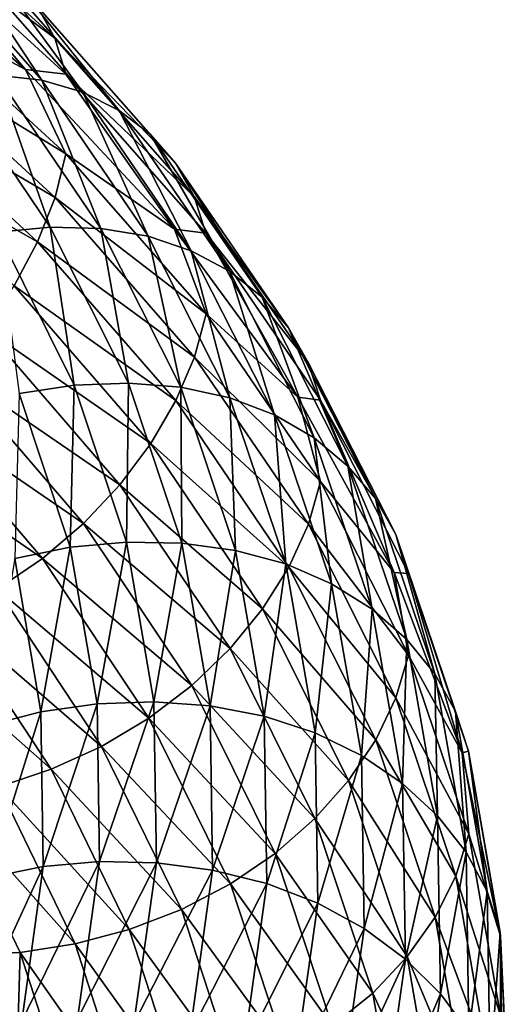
# Model space of a CAD drawing. Header units: metres. Extents: x -44 to 117, y -432 to 89.
# Tile 494 of 656: x 15.45 to 18.99, y -306.42 to -299.28. Entities that reach past the tile are written whole.
import ezdxf

# ---------------------------------------------------------------- set-up
doc = ezdxf.new("R2010")
doc.units = ezdxf.units.M
doc.layers.add('solid_125568', color=7, linetype='CONTINUOUS')

msp = doc.modelspace()

# ---------------------------------------------------------------- linework, layer by layer
at = {"layer": 'solid_125568'}
for points in [[(14.519211, -298.333069, 906.915955), (15.702797, -299.415192, 908.108765), (14.592524, -298.586975, 906.683472)], [(15.575293, -299.183929, 908.355591), (15.702797, -299.415192, 908.108765), (14.519211, -298.333069, 906.915955)], [(15.930477, -298.370392, 932.276855), (14.813293, -299.440338, 933.532288), (15.755633, -298.616425, 932.019775)], [(14.933889, -299.164185, 933.789185), (14.813293, -299.440338, 933.532288), (15.930477, -298.370392, 932.276855)], [(14.592524, -298.586975, 906.683472), (15.489161, -299.642853, 907.330322), (14.227767, -298.553131, 906.142334)], [(14.593153, -299.16214, 906.315674), (14.227767, -298.553131, 906.142334), (15.489161, -299.642853, 907.330322)], [(14.592524, -298.586975, 906.683472), (15.782069, -299.675446, 907.881104), (15.489161, -299.642853, 907.330322)], [(15.702797, -299.415192, 908.108765), (15.782069, -299.675446, 907.881104), (14.592524, -298.586975, 906.683472)], [(15.755633, -298.616425, 932.019775), (14.650699, -299.679749, 933.257996), (15.539799, -298.822174, 931.755249)], [(14.813293, -299.440338, 933.532288), (14.650699, -299.679749, 933.257996), (15.755633, -298.616425, 932.019775)], [(14.664648, -298.641632, 909.416931), (15.607856, -299.720764, 910.616943), (14.944378, -298.710693, 909.152405)], [(15.280758, -299.683807, 910.843445), (15.607856, -299.720764, 910.616943), (14.664648, -298.641632, 909.416931)], [(14.944378, -298.710693, 909.152405), (15.905629, -299.807007, 910.377075), (15.192012, -298.827087, 908.883301)], [(15.607856, -299.720764, 910.616943), (15.905629, -299.807007, 910.377075), (14.944378, -298.710693, 909.152405)], [(15.539799, -298.822174, 931.755249), (14.45002, -299.876587, 932.972839), (15.287126, -298.981781, 931.489441)], [(14.650699, -299.679749, 933.257996), (14.45002, -299.876587, 932.972839), (15.539799, -298.822174, 931.755249)], [(15.192012, -298.827087, 908.883301), (16.169239, -299.939117, 910.129395), (15.403666, -298.986359, 908.615723)], [(15.905629, -299.807007, 910.377075), (16.169239, -299.939117, 910.129395), (15.192012, -298.827087, 908.883301)], [(15.403666, -298.986359, 908.615723), (16.39452, -300.112335, 909.879639), (15.575293, -299.183929, 908.355591)], [(16.169239, -299.939117, 910.129395), (16.39452, -300.112335, 909.879639), (15.403666, -298.986359, 908.615723)], [(14.593153, -299.16214, 906.315674), (15.782787, -300.254639, 907.509644), (14.520707, -299.47995, 906.183044)], [(14.593153, -299.16214, 906.315674), (15.489161, -299.642853, 907.330322), (15.782787, -300.254639, 907.509644)], [(15.575293, -299.183929, 908.355591), (16.577171, -300.321808, 909.633484), (15.702797, -299.415192, 908.108765)], [(16.39452, -300.112335, 909.879639), (16.577171, -300.321808, 909.633484), (15.575293, -299.183929, 908.355591)], [(15.702797, -299.415192, 908.108765), (16.712851, -300.562592, 909.396362), (15.782069, -299.675446, 907.881104)], [(16.577171, -300.321808, 909.633484), (16.712851, -300.562592, 909.396362), (15.702797, -299.415192, 908.108765)], [(14.520707, -299.47995, 906.183044), (15.704427, -300.570343, 907.368347), (14.403716, -299.805908, 906.088928)], [(15.782787, -300.254639, 907.509644), (15.704427, -300.570343, 907.368347), (14.520707, -299.47995, 906.183044)], [(15.782069, -299.675446, 907.881104), (16.569971, -300.798706, 908.615967), (15.489161, -299.642853, 907.330322)], [(15.782787, -300.254639, 907.509644), (15.489161, -299.642853, 907.330322), (16.569971, -300.798706, 908.615967)], [(15.782069, -299.675446, 907.881104), (16.797205, -300.829712, 909.174011), (16.569971, -300.798706, 908.615967)], [(16.712851, -300.562592, 909.396362), (16.797205, -300.829712, 909.174011), (15.782069, -299.675446, 907.881104)], [(14.932165, -299.695129, 911.052246), (15.669636, -300.785828, 912.266052), (15.280758, -299.683807, 910.843445)], [(15.290442, -300.822662, 912.420715), (15.669636, -300.785828, 912.266052), (14.932165, -299.695129, 911.052246)], [(15.280758, -299.683807, 910.843445), (16.035416, -300.794861, 912.088562), (15.607856, -299.720764, 910.616943)], [(15.669636, -300.785828, 912.266052), (16.035416, -300.794861, 912.088562), (15.280758, -299.683807, 910.843445)], [(15.607856, -299.720764, 910.616943), (16.378681, -300.851349, 911.891174), (15.905629, -299.807007, 910.377075)], [(16.035416, -300.794861, 912.088562), (16.378681, -300.851349, 911.891174), (15.607856, -299.720764, 910.616943)], [(14.403716, -299.805908, 906.088928), (15.577873, -300.891541, 907.261536), (14.245807, -300.132507, 906.034485)], [(15.704427, -300.570343, 907.368347), (15.577873, -300.891541, 907.261536), (14.403716, -299.805908, 906.088928)], [(15.905629, -299.807007, 910.377075), (16.691208, -300.955902, 911.677307), (16.169239, -299.939117, 910.129395)], [(16.378681, -300.851349, 911.891174), (16.691208, -300.955902, 911.677307), (15.905629, -299.807007, 910.377075)], [(16.169239, -299.939117, 910.129395), (16.967882, -301.104706, 911.452148), (16.39452, -300.112335, 909.879639)], [(16.691208, -300.955902, 911.677307), (16.967882, -301.104706, 911.452148), (16.169239, -299.939117, 910.129395)], [(15.577873, -300.891541, 907.261536), (15.407067, -301.210815, 907.190796), (14.245807, -300.132507, 906.034485)], [(16.39452, -300.112335, 909.879639), (17.204302, -301.292755, 911.221252), (16.577171, -300.321808, 909.633484)], [(16.967882, -301.104706, 911.452148), (17.204302, -301.292755, 911.221252), (16.39452, -300.112335, 909.879639)], [(15.782787, -300.254639, 907.509644), (16.798004, -301.413269, 908.798584), (15.704427, -300.570343, 907.368347)], [(15.782787, -300.254639, 907.509644), (16.569971, -300.798706, 908.615967), (16.798004, -301.413269, 908.798584)], [(16.577171, -300.321808, 909.633484), (17.395962, -301.514862, 910.989807), (16.712851, -300.562592, 909.396362)], [(17.204302, -301.292755, 911.221252), (17.395962, -301.514862, 910.989807), (16.577171, -300.321808, 909.633484)], [(15.704427, -300.570343, 907.368347), (16.714598, -301.726715, 908.648071), (15.577873, -300.891541, 907.261536)], [(16.798004, -301.413269, 908.798584), (16.714598, -301.726715, 908.648071), (15.704427, -300.570343, 907.368347)], [(16.712851, -300.562592, 909.396362), (17.538321, -301.765747, 910.763062), (16.797205, -300.829712, 909.174011)], [(17.395962, -301.514862, 910.989807), (17.538321, -301.765747, 910.763062), (16.712851, -300.562592, 909.396362)], [(15.290442, -300.822662, 912.420715), (15.84268, -301.931213, 913.65564), (15.669636, -300.785828, 912.266052)], [(15.445298, -301.990723, 913.749756), (15.84268, -301.931213, 913.65564), (15.290442, -300.822662, 912.420715)], [(15.669636, -300.785828, 912.266052), (16.235542, -301.916077, 913.535156), (16.035416, -300.794861, 912.088562)], [(15.84268, -301.931213, 913.65564), (16.235542, -301.916077, 913.535156), (15.669636, -300.785828, 912.266052)], [(16.035416, -300.794861, 912.088562), (16.614506, -301.946442, 913.390259), (16.378681, -300.851349, 911.891174)], [(16.235542, -301.916077, 913.535156), (16.614506, -301.946442, 913.390259), (16.035416, -300.794861, 912.088562)], [(16.797205, -300.829712, 909.174011), (17.463278, -302.016785, 909.989258), (16.569971, -300.798706, 908.615967)], [(16.798004, -301.413269, 908.798584), (16.569971, -300.798706, 908.615967), (17.463278, -302.016785, 909.989258)], [(15.577873, -300.891541, 907.261536), (16.579878, -302.042755, 908.527649), (15.407067, -301.210815, 907.190796)], [(16.714598, -301.726715, 908.648071), (16.579878, -302.042755, 908.527649), (15.577873, -300.891541, 907.261536)], [(16.378681, -300.851349, 911.891174), (16.970179, -302.023376, 913.223083), (16.691208, -300.955902, 911.677307)], [(16.614506, -301.946442, 913.390259), (16.970179, -302.023376, 913.223083), (16.378681, -300.851349, 911.891174)], [(16.797205, -300.829712, 909.174011), (17.626825, -302.040131, 910.546143), (17.463278, -302.016785, 909.989258)], [(17.538321, -301.765747, 910.763062), (17.626825, -302.040131, 910.546143), (16.797205, -300.829712, 909.174011)], [(16.691208, -300.955902, 911.677307), (17.294039, -302.147095, 913.036255), (16.967882, -301.104706, 911.452148)], [(16.970179, -302.023376, 913.223083), (17.294039, -302.147095, 913.036255), (16.691208, -300.955902, 911.677307)], [(16.967882, -301.104706, 911.452148), (17.58075, -302.313416, 912.834656), (17.204302, -301.292755, 911.221252)], [(17.294039, -302.147095, 913.036255), (17.58075, -302.313416, 912.834656), (16.967882, -301.104706, 911.452148)], [(15.407067, -301.210815, 907.190796), (16.398064, -302.354126, 908.439453), (15.195949, -301.520721, 907.157593)], [(16.579878, -302.042755, 908.527649), (16.398064, -302.354126, 908.439453), (15.407067, -301.210815, 907.190796)], [(17.204302, -301.292755, 911.221252), (17.825722, -302.516998, 912.623352), (17.395962, -301.514862, 910.989807)], [(17.58075, -302.313416, 912.834656), (17.825722, -302.516998, 912.623352), (17.204302, -301.292755, 911.221252)], [(16.798004, -301.413269, 908.798584), (17.627695, -302.628357, 910.166687), (16.714598, -301.726715, 908.648071)], [(16.798004, -301.413269, 908.798584), (17.463278, -302.016785, 909.989258), (17.627695, -302.628357, 910.166687)], [(15.195949, -301.520721, 907.157593), (16.173365, -302.653595, 908.385315), (14.948494, -301.813934, 907.163696)], [(16.398064, -302.354126, 908.439453), (16.173365, -302.653595, 908.385315), (15.195949, -301.520721, 907.157593)], [(17.395962, -301.514862, 910.989807), (18.024292, -302.752319, 912.407227), (17.538321, -301.765747, 910.763062)], [(17.825722, -302.516998, 912.623352), (18.024292, -302.752319, 912.407227), (17.395962, -301.514862, 910.989807)], [(16.714598, -301.726715, 908.648071), (17.540163, -302.939392, 910.006409), (16.579878, -302.042755, 908.527649)], [(17.627695, -302.628357, 910.166687), (17.540163, -302.939392, 910.006409), (16.714598, -301.726715, 908.648071)], [(14.948494, -301.813934, 907.163696), (15.910022, -302.933929, 908.36731), (14.668831, -302.083221, 907.210754)], [(16.173365, -302.653595, 908.385315), (15.910022, -302.933929, 908.36731), (14.948494, -301.813934, 907.163696)], [(17.538321, -301.765747, 910.763062), (18.17177, -303.013794, 912.191162), (17.626825, -302.040131, 910.546143)], [(18.024292, -302.752319, 912.407227), (18.17177, -303.013794, 912.191162), (17.538321, -301.765747, 910.763062)], [(15.445298, -301.990723, 913.749756), (15.814293, -303.106049, 914.987366), (15.84268, -301.931213, 913.65564)], [(15.814293, -303.106049, 914.987366), (16.221172, -303.068909, 914.929077), (15.84268, -301.931213, 913.65564)], [(15.84268, -301.931213, 913.65564), (16.221172, -303.068909, 914.929077), (16.235542, -301.916077, 913.535156)], [(16.221172, -303.068909, 914.929077), (16.623394, -303.076233, 914.843628), (16.235542, -301.916077, 913.535156)], [(16.235542, -301.916077, 913.535156), (16.623394, -303.076233, 914.843628), (16.614506, -301.946442, 913.390259)], [(16.614506, -301.946442, 913.390259), (17.011387, -303.128662, 914.7323), (16.970179, -302.023376, 913.223083)], [(16.623394, -303.076233, 914.843628), (17.011387, -303.128662, 914.7323), (16.614506, -301.946442, 913.390259)], [(15.412278, -303.186859, 915.01709), (15.814293, -303.106049, 914.987366), (15.445298, -301.990723, 913.749756)], [(16.970179, -302.023376, 913.223083), (17.375568, -303.226776, 914.59613), (17.294039, -302.147095, 913.036255)], [(17.011387, -303.128662, 914.7323), (17.375568, -303.226776, 914.59613), (16.970179, -302.023376, 913.223083)], [(17.626825, -302.040131, 910.546143), (18.161343, -303.288483, 911.435303), (17.463278, -302.016785, 909.989258)], [(17.627695, -302.628357, 910.166687), (17.463278, -302.016785, 909.989258), (18.161343, -303.288483, 911.435303)], [(14.668831, -302.083221, 907.210754), (15.612406, -303.18811, 908.387695), (14.361809, -302.322113, 907.299622)], [(15.910022, -302.933929, 908.36731), (15.612406, -303.18811, 908.387695), (14.668831, -302.083221, 907.210754)], [(16.579878, -302.042755, 908.527649), (17.398767, -303.249939, 909.871704), (16.398064, -302.354126, 908.439453)], [(17.540163, -302.939392, 910.006409), (17.398767, -303.249939, 909.871704), (16.579878, -302.042755, 908.527649)], [(17.626825, -302.040131, 910.546143), (18.263456, -303.295807, 911.980042), (18.161343, -303.288483, 911.435303)], [(18.17177, -303.013794, 912.191162), (18.263456, -303.295807, 911.980042), (17.626825, -302.040131, 910.546143)], [(17.294039, -302.147095, 913.036255), (17.707212, -303.3703, 914.437195), (17.58075, -302.313416, 912.834656)], [(17.375568, -303.226776, 914.59613), (17.707212, -303.3703, 914.437195), (17.294039, -302.147095, 913.036255)], [(15.612406, -303.18811, 908.387695), (15.285635, -303.409943, 908.447754), (14.361809, -302.322113, 907.299622)], [(17.58075, -302.313416, 912.834656), (18.000814, -303.554718, 914.259766), (17.825722, -302.516998, 912.623352)], [(17.707212, -303.3703, 914.437195), (18.000814, -303.554718, 914.259766), (17.58075, -302.313416, 912.834656)], [(16.398064, -302.354126, 908.439453), (17.207952, -303.552917, 909.765076), (16.173365, -302.653595, 908.385315)], [(17.398767, -303.249939, 909.871704), (17.207952, -303.552917, 909.765076), (16.398064, -302.354126, 908.439453)], [(17.825722, -302.516998, 912.623352), (18.251654, -303.774384, 914.068542), (18.024292, -302.752319, 912.407227)], [(18.000814, -303.554718, 914.259766), (18.251654, -303.774384, 914.068542), (17.825722, -302.516998, 912.623352)], [(16.173365, -302.653595, 908.385315), (16.972151, -303.841248, 909.688843), (15.910022, -302.933929, 908.36731)], [(17.207952, -303.552917, 909.765076), (16.972151, -303.841248, 909.688843), (16.173365, -302.653595, 908.385315)], [(17.627695, -302.628357, 910.166687), (18.264389, -303.888855, 911.596375), (17.540163, -302.939392, 910.006409)], [(17.627695, -302.628357, 910.166687), (18.161343, -303.288483, 911.435303), (18.264389, -303.888855, 911.596375)], [(18.024292, -302.752319, 912.407227), (18.454958, -304.023376, 913.868225), (18.17177, -303.013794, 912.191162)], [(18.251654, -303.774384, 914.068542), (18.454958, -304.023376, 913.868225), (18.024292, -302.752319, 912.407227)], [(15.910022, -302.933929, 908.36731), (16.695827, -304.107941, 909.645508), (15.612406, -303.18811, 908.387695)], [(16.972151, -303.841248, 909.688843), (16.695827, -304.107941, 909.645508), (15.910022, -302.933929, 908.36731)], [(17.540163, -302.939392, 910.006409), (18.173689, -304.197388, 911.425964), (17.398767, -303.249939, 909.871704)], [(18.264389, -303.888855, 911.596375), (18.173689, -304.197388, 911.425964), (17.540163, -302.939392, 910.006409)], [(18.17177, -303.013794, 912.191162), (18.605938, -304.295776, 913.663208), (18.263456, -303.295807, 911.980042)], [(18.454958, -304.023376, 913.868225), (18.605938, -304.295776, 913.663208), (18.17177, -303.013794, 912.191162)], [(15.412278, -303.186859, 915.01709), (15.601242, -304.299133, 916.240845), (15.814293, -303.106049, 914.987366)], [(15.601242, -304.299133, 916.240845), (16.008213, -304.240601, 916.247375), (15.814293, -303.106049, 914.987366)], [(15.814293, -303.106049, 914.987366), (16.008213, -304.240601, 916.247375), (16.221172, -303.068909, 914.929077)], [(16.008213, -304.240601, 916.247375), (16.420084, -304.226349, 916.225525), (16.221172, -303.068909, 914.929077)], [(16.221172, -303.068909, 914.929077), (16.420084, -304.226349, 916.225525), (16.623394, -303.076233, 914.843628)], [(16.420084, -304.226349, 916.225525), (16.827213, -304.256622, 916.175781), (16.623394, -303.076233, 914.843628)], [(16.623394, -303.076233, 914.843628), (16.827213, -304.256622, 916.175781), (17.011387, -303.128662, 914.7323)], [(16.827213, -304.256622, 916.175781), (17.21994, -304.331635, 916.09845), (17.011387, -303.128662, 914.7323)], [(17.011387, -303.128662, 914.7323), (17.21994, -304.331635, 916.09845), (17.375568, -303.226776, 914.59613)], [(15.2088, -304.401367, 916.205078), (15.601242, -304.299133, 916.240845), (15.412278, -303.186859, 915.01709)], [(15.612406, -303.18811, 908.387695), (16.383545, -304.3461, 909.637695), (15.285635, -303.409943, 908.447754)], [(16.695827, -304.107941, 909.645508), (16.383545, -304.3461, 909.637695), (15.612406, -303.18811, 908.387695)], [(17.398767, -303.249939, 909.871704), (18.027166, -304.502167, 911.276367), (17.207952, -303.552917, 909.765076)], [(17.21994, -304.331635, 916.09845), (17.588602, -304.451385, 915.993896), (17.375568, -303.226776, 914.59613)], [(17.375568, -303.226776, 914.59613), (17.588602, -304.451385, 915.993896), (17.707212, -303.3703, 914.437195)], [(18.173689, -304.197388, 911.425964), (18.027166, -304.502167, 911.276367), (17.398767, -303.249939, 909.871704)], [(18.263456, -303.295807, 911.980042), (18.6528, -304.596375, 912.928894), (18.161343, -303.288483, 911.435303)], [(18.264389, -303.888855, 911.596375), (18.161343, -303.288483, 911.435303), (18.6528, -304.596375, 912.928894)], [(18.263456, -303.295807, 911.980042), (18.6998, -304.585663, 913.457947), (18.6528, -304.596375, 912.928894)], [(18.605938, -304.295776, 913.663208), (18.6998, -304.585663, 913.457947), (18.263456, -303.295807, 911.980042)], [(17.588602, -304.451385, 915.993896), (17.924358, -304.615173, 915.86322), (17.707212, -303.3703, 914.437195)], [(17.707212, -303.3703, 914.437195), (17.924358, -304.615173, 915.86322), (18.000814, -303.554718, 914.259766)], [(15.285635, -303.409943, 908.447754), (16.040634, -304.549744, 909.667358), (14.937567, -303.596008, 908.544922)], [(16.383545, -304.3461, 909.637695), (16.040634, -304.549744, 909.667358), (15.285635, -303.409943, 908.447754)], [(14.937567, -303.596008, 908.544922), (15.675327, -304.716034, 909.732544), (14.576582, -303.743469, 908.675354)], [(16.040634, -304.549744, 909.667358), (15.675327, -304.716034, 909.732544), (14.937567, -303.596008, 908.544922)], [(17.207952, -303.552917, 909.765076), (17.829437, -304.796356, 911.150513), (16.972151, -303.841248, 909.688843)], [(18.027166, -304.502167, 911.276367), (17.829437, -304.796356, 911.150513), (17.207952, -303.552917, 909.765076)], [(17.924358, -304.615173, 915.86322), (18.221605, -304.818115, 915.710266), (18.000814, -303.554718, 914.259766)], [(18.000814, -303.554718, 914.259766), (18.221605, -304.818115, 915.710266), (18.251654, -303.774384, 914.068542)], [(15.675327, -304.716034, 909.732544), (15.296469, -304.84259, 909.830078), (14.576582, -303.743469, 908.675354)], [(18.221605, -304.818115, 915.710266), (18.475534, -305.054199, 915.539551), (18.251654, -303.774384, 914.068542)], [(18.251654, -303.774384, 914.068542), (18.475534, -305.054199, 915.539551), (18.454958, -304.023376, 913.868225)], [(16.972151, -303.841248, 909.688843), (17.585117, -305.073029, 911.051331), (16.695827, -304.107941, 909.645508)], [(17.829437, -304.796356, 911.150513), (17.585117, -305.073029, 911.051331), (16.972151, -303.841248, 909.688843)], [(18.264389, -303.888855, 911.596375), (18.700783, -305.183746, 913.069946), (18.173689, -304.197388, 911.425964)], [(18.264389, -303.888855, 911.596375), (18.6528, -304.596375, 912.928894), (18.700783, -305.183746, 913.069946)], [(18.454958, -304.023376, 913.868225), (18.681322, -305.317169, 915.355225), (18.605938, -304.295776, 913.663208)], [(18.475534, -305.054199, 915.539551), (18.681322, -305.317169, 915.355225), (18.454958, -304.023376, 913.868225)], [(16.695827, -304.107941, 909.645508), (17.298838, -305.325409, 910.981628), (16.383545, -304.3461, 909.637695)], [(17.585117, -305.073029, 911.051331), (17.298838, -305.325409, 910.981628), (16.695827, -304.107941, 909.645508)], [(15.601242, -304.299133, 916.240845), (15.618307, -305.420563, 917.471375), (16.008213, -304.240601, 916.247375)], [(15.618307, -305.420563, 917.471375), (16.025749, -305.384613, 917.514404), (16.008213, -304.240601, 916.247375)], [(16.008213, -304.240601, 916.247375), (16.025749, -305.384613, 917.514404), (16.420084, -304.226349, 916.225525)], [(16.025749, -305.384613, 917.514404), (16.438074, -305.393494, 917.529114), (16.420084, -304.226349, 916.225525)], [(16.420084, -304.226349, 916.225525), (16.438074, -305.393494, 917.529114), (16.827213, -304.256622, 916.175781)], [(18.173689, -304.197388, 911.425964), (18.607912, -305.489624, 912.889099), (18.027166, -304.502167, 911.276367)], [(18.700783, -305.183746, 913.069946), (18.607912, -305.489624, 912.889099), (18.173689, -304.197388, 911.425964)], [(15.2088, -304.401367, 916.205078), (15.225419, -305.501373, 917.400146), (15.601242, -304.299133, 916.240845)], [(15.225419, -305.501373, 917.400146), (15.618307, -305.420563, 917.471375), (15.601242, -304.299133, 916.240845)], [(16.438074, -305.393494, 917.529114), (16.845627, -305.447021, 917.515198), (16.827213, -304.256622, 916.175781)], [(16.827213, -304.256622, 916.175781), (16.845627, -305.447021, 917.515198), (17.21994, -304.331635, 916.09845)], [(18.605938, -304.295776, 913.663208), (18.834131, -305.600739, 915.161377), (18.6998, -304.585663, 913.457947)], [(18.681322, -305.317169, 915.355225), (18.834131, -305.600739, 915.161377), (18.605938, -304.295776, 913.663208)], [(16.383545, -304.3461, 909.637695), (16.975306, -305.546753, 910.94458), (16.040634, -304.549744, 909.667358)], [(17.298838, -305.325409, 910.981628), (16.975306, -305.546753, 910.94458), (16.383545, -304.3461, 909.637695)], [(16.845627, -305.447021, 917.515198), (17.238762, -305.54483, 917.472107), (17.21994, -304.331635, 916.09845)], [(17.21994, -304.331635, 916.09845), (17.238762, -305.54483, 917.472107), (17.588602, -304.451385, 915.993896)], [(17.238762, -305.54483, 917.472107), (17.607841, -305.686462, 917.399231), (17.588602, -304.451385, 915.993896)], [(17.588602, -304.451385, 915.993896), (17.607841, -305.686462, 917.399231), (17.924358, -304.615173, 915.86322)], [(18.027166, -304.502167, 911.276367), (18.457869, -305.788452, 912.724243), (17.829437, -304.796356, 911.150513)], [(18.607912, -305.489624, 912.889099), (18.457869, -305.788452, 912.724243), (18.027166, -304.502167, 911.276367)], [(16.040634, -304.549744, 909.667358), (16.620005, -305.731415, 910.942566), (15.675327, -304.716034, 909.732544)], [(16.975306, -305.546753, 910.94458), (16.620005, -305.731415, 910.942566), (16.040634, -304.549744, 909.667358)], [(18.6998, -304.585663, 913.457947), (18.930887, -305.92627, 914.448547), (18.6528, -304.596375, 912.928894)], [(18.700783, -305.183746, 913.069946), (18.6528, -304.596375, 912.928894), (18.930887, -305.92627, 914.448547)], [(18.6998, -304.585663, 913.457947), (18.929131, -305.898682, 914.962219), (18.930887, -305.92627, 914.448547)], [(18.834131, -305.600739, 915.161377), (18.929131, -305.898682, 914.962219), (18.6998, -304.585663, 913.457947)], [(17.607841, -305.686462, 917.399231), (17.944014, -305.870758, 917.296997), (17.924358, -304.615173, 915.86322)], [(17.924358, -304.615173, 915.86322), (17.944014, -305.870758, 917.296997), (18.221605, -304.818115, 915.710266)], [(15.675327, -304.716034, 909.732544), (16.241461, -305.876953, 910.974426), (15.296469, -304.84259, 909.830078)], [(16.620005, -305.731415, 910.942566), (16.241461, -305.876953, 910.974426), (15.675327, -304.716034, 909.732544)], [(17.829437, -304.796356, 911.150513), (18.255396, -306.073547, 912.578735), (17.585117, -305.073029, 911.051331)], [(18.457869, -305.788452, 912.724243), (18.255396, -306.073547, 912.578735), (17.829437, -304.796356, 911.150513)], [(17.944014, -305.870758, 917.296997), (18.241629, -306.092407, 917.168701), (18.221605, -304.818115, 915.710266)], [(18.221605, -304.818115, 915.710266), (18.241629, -306.092407, 917.168701), (18.475534, -305.054199, 915.539551)], [(15.296469, -304.84259, 909.830078), (15.848875, -305.981598, 911.037842), (14.912898, -304.927063, 909.956848)], [(16.241461, -305.876953, 910.974426), (15.848875, -305.981598, 911.037842), (15.296469, -304.84259, 909.830078)], [(14.912898, -304.927063, 909.956848), (15.451452, -306.043549, 911.13031), (15.058502, -306.06131, 911.249817)], [(15.848875, -305.981598, 911.037842), (15.451452, -306.043549, 911.13031), (14.912898, -304.927063, 909.956848)], [(17.585117, -305.073029, 911.051331), (18.005234, -306.338165, 912.455872), (17.298838, -305.325409, 910.981628)], [(18.255396, -306.073547, 912.578735), (18.005234, -306.338165, 912.455872), (17.585117, -305.073029, 911.051331)], [(18.241629, -306.092407, 917.168701), (18.495853, -306.345062, 917.018555), (18.475534, -305.054199, 915.539551)], [(18.475534, -305.054199, 915.539551), (18.495853, -306.345062, 917.018555), (18.681322, -305.317169, 915.355225)], [(18.700783, -305.183746, 913.069946), (18.930155, -306.501831, 914.569763), (18.607912, -305.489624, 912.889099)], [(18.700783, -305.183746, 913.069946), (18.930887, -305.92627, 914.448547), (18.930155, -306.501831, 914.569763)], [(18.495853, -306.345062, 917.018555), (18.701855, -306.622162, 916.850281), (18.681322, -305.317169, 915.355225)], [(18.681322, -305.317169, 915.355225), (18.701855, -306.622162, 916.850281), (18.834131, -305.600739, 915.161377)], [(15.464462, -306.541443, 918.693359), (15.867915, -306.528046, 918.772644), (16.025749, -305.384613, 917.514404)], [(15.618307, -305.420563, 917.471375), (15.464462, -306.541443, 918.693359), (16.025749, -305.384613, 917.514404)], [(16.025749, -305.384613, 917.514404), (15.867915, -306.528046, 918.772644), (16.438074, -305.393494, 917.529114)], [(15.867915, -306.528046, 918.772644), (16.276184, -306.560059, 918.823669), (16.438074, -305.393494, 917.529114)], [(16.438074, -305.393494, 917.529114), (16.276184, -306.560059, 918.823669), (16.845627, -305.447021, 917.515198)], [(17.298838, -305.325409, 910.981628), (17.712137, -306.575714, 912.35907), (16.975306, -305.546753, 910.94458)], [(18.005234, -306.338165, 912.455872), (17.712137, -306.575714, 912.35907), (17.298838, -305.325409, 910.981628)], [(15.075428, -306.600769, 918.586975), (15.464462, -306.541443, 918.693359), (15.618307, -305.420563, 917.471375)], [(15.225419, -305.501373, 917.400146), (15.075428, -306.600769, 918.586975), (15.618307, -305.420563, 917.471375)], [(16.276184, -306.560059, 918.823669), (16.679701, -306.63681, 918.845398), (16.845627, -305.447021, 917.515198)], [(16.845627, -305.447021, 917.515198), (16.679701, -306.63681, 918.845398), (17.238762, -305.54483, 917.472107)], [(18.607912, -305.489624, 912.889099), (18.836142, -306.805023, 914.378357), (18.457869, -305.788452, 912.724243)], [(18.930155, -306.501831, 914.569763), (18.836142, -306.805023, 914.378357), (18.607912, -305.489624, 912.889099)], [(16.975306, -305.546753, 910.94458), (17.380901, -306.779694, 912.291931), (16.620005, -305.731415, 910.942566)], [(16.679701, -306.63681, 918.845398), (17.068943, -306.757416, 918.836304), (17.238762, -305.54483, 917.472107)], [(17.712137, -306.575714, 912.35907), (17.380901, -306.779694, 912.291931), (16.975306, -305.546753, 910.94458)], [(17.238762, -305.54483, 917.472107), (17.068943, -306.757416, 918.836304), (17.607841, -305.686462, 917.399231)], [(18.701855, -306.622162, 916.850281), (18.854813, -306.917023, 916.667664), (18.834131, -305.600739, 915.161377)], [(18.834131, -305.600739, 915.161377), (18.854813, -306.917023, 916.667664), (18.929131, -305.898682, 914.962219)], [(16.620005, -305.731415, 910.942566), (17.017109, -306.944672, 912.257446), (16.241461, -305.876953, 910.974426)], [(17.380901, -306.779694, 912.291931), (17.017109, -306.944672, 912.257446), (16.620005, -305.731415, 910.942566)], [(17.068943, -306.757416, 918.836304), (17.434402, -306.920959, 918.794983), (17.607841, -305.686462, 917.399231)], [(17.607841, -305.686462, 917.399231), (17.434402, -306.920959, 918.794983), (17.944014, -305.870758, 917.296997)], [(18.457869, -305.788452, 912.724243), (18.684238, -307.097748, 914.197937), (18.255396, -306.073547, 912.578735)], [(18.836142, -306.805023, 914.378357), (18.684238, -307.097748, 914.197937), (18.457869, -305.788452, 912.724243)], [(16.241461, -305.876953, 910.974426), (16.629477, -307.068756, 912.255066), (15.848875, -305.981598, 911.037842)], [(17.017109, -306.944672, 912.257446), (16.629477, -307.068756, 912.255066), (16.241461, -305.876953, 910.974426)], [(17.434402, -306.920959, 918.794983), (17.767311, -307.125732, 918.720947), (17.944014, -305.870758, 917.296997)], [(17.944014, -305.870758, 917.296997), (17.767311, -307.125732, 918.720947), (18.241629, -306.092407, 917.168701)], [(18.854813, -306.917023, 916.667664), (18.949902, -307.223083, 916.474548), (18.929131, -305.898682, 914.962219)], [(18.929131, -305.898682, 914.962219), (18.994499, -307.273926, 915.984436), (18.930887, -305.92627, 914.448547)], [(18.929131, -305.898682, 914.962219), (18.949902, -307.223083, 916.474548), (18.994499, -307.273926, 915.984436)], [(18.930155, -306.501831, 914.569763), (18.930887, -305.92627, 914.448547), (18.994499, -307.273926, 915.984436)], [(15.848875, -305.981598, 911.037842), (16.227468, -307.150757, 912.283325), (15.451452, -306.043549, 911.13031)], [(16.629477, -307.068756, 912.255066), (16.227468, -307.150757, 912.283325), (15.848875, -305.981598, 911.037842)], [(15.451452, -306.043549, 911.13031), (15.418253, -307.183838, 912.425537), (15.058502, -306.06131, 911.249817)], [(15.451452, -306.043549, 911.13031), (15.82055, -307.189423, 912.340576), (15.418253, -307.183838, 912.425537)], [(16.227468, -307.150757, 912.283325), (15.82055, -307.189423, 912.340576), (15.451452, -306.043549, 911.13031)], [(17.767311, -307.125732, 918.720947), (18.06204, -307.366119, 918.617188), (18.241629, -306.092407, 917.168701)], [(18.255396, -306.073547, 912.578735), (18.479261, -307.373505, 914.032349), (18.005234, -306.338165, 912.455872)], [(18.241629, -306.092407, 917.168701), (18.06204, -307.366119, 918.617188), (18.495853, -306.345062, 917.018555)], [(18.684238, -307.097748, 914.197937), (18.479261, -307.373505, 914.032349), (18.255396, -306.073547, 912.578735)], [(18.005234, -306.338165, 912.455872), (18.226027, -307.625793, 913.885498), (17.712137, -306.575714, 912.35907)], [(18.479261, -307.373505, 914.032349), (18.226027, -307.625793, 913.885498), (18.005234, -306.338165, 912.455872)], [(18.06204, -307.366119, 918.617188), (18.313778, -307.635345, 918.487427), (18.495853, -306.345062, 917.018555)], [(18.495853, -306.345062, 917.018555), (18.313778, -307.635345, 918.487427), (18.701855, -306.622162, 916.850281)]]:
    msp.add_3dface(points, dxfattribs=at)

doc.saveas('drawing.dxf')
